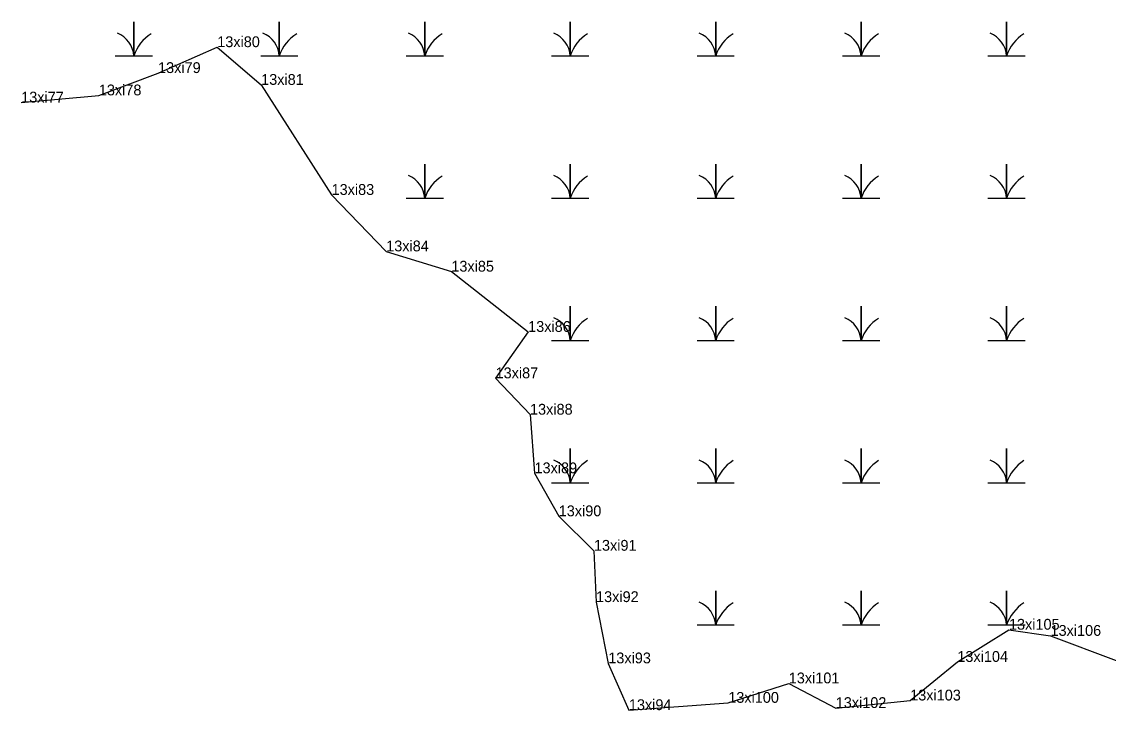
# Model space of a CAD drawing. Extents: x 2072529 to 2268796, y 436423 to 470397.
# Drawn here: x 2249251 to 2249753, y 445903 to 446222 of the extents above; entities that cross this region are included whole.
import ezdxf

# ---------------------------------------------------------------- set-up
doc = ezdxf.new("R2010")
doc.units = 0
for name, color, linetype in [('Exist Environmental Wetland Boundary', 7, 'Continuous'), ('Exist Environmental Wetland Boundary Cogo Comment', 7, 'Continuous'), ('Exist Environmental Wetland Boundary Cogo Point CELL', 7, 'Continuous'), ('Exist Hydro Swamp or Marsh', 7, 'Continuous')]:
    doc.layers.add(name, color=color, linetype=linetype)

msp = doc.modelspace()

# ---------------------------------------------------------------- linework, layer by layer
at = {"layer": 'Exist Environmental Wetland Boundary'}
for points in [[(2249250.77, 446184.17), (2249286.67, 446187.49), (2249314.05, 446197.82), (2249341.41, 446209.79), (2249361.72, 446192.35), (2249394.28, 446141.46), (2249419.53, 446115.35), (2249449.65, 446105.97), (2249485.16, 446078.11), (2249470.1, 446056.65), (2249486.03, 446039.83), (2249488.1, 446012.73), (2249499.3, 445992.85), (2249515.58, 445976.9), (2249516.56, 445953.16), (2249522.21, 445924.83), (2249531.73, 445903.2), (2249577.68, 445906.57)], [(2249577.68, 445906.57), (2249605.66, 445915.57), (2249627.37, 445904.17), (2249661.79, 445907.65), (2249683.6, 445925.5), (2249707.45, 445940.39), (2249726.67, 445937.54), (2249756.96, 445926.08)]]:
    msp.add_lwpolyline(points, dxfattribs=at)
at = {"layer": 'Exist Environmental Wetland Boundary Cogo Point CELL'}
for p, q in [((2249341.41, 446209.79), (2249341.41, 446209.79)), ((2249314.05, 446197.82), (2249314.05, 446197.82)), ((2249361.72, 446192.35), (2249361.72, 446192.35)), ((2249286.67, 446187.49), (2249286.67, 446187.49)), ((2249394.28, 446141.46), (2249394.28, 446141.46)), ((2249419.53, 446115.35), (2249419.53, 446115.35)), ((2249449.65, 446105.97), (2249449.65, 446105.97)), ((2249485.16, 446078.11), (2249485.16, 446078.11)), ((2249470.1, 446056.65), (2249470.1, 446056.65)), ((2249486.03, 446039.83), (2249486.03, 446039.83)), ((2249488.1, 446012.73), (2249488.1, 446012.73)), ((2249499.3, 445992.85), (2249499.3, 445992.85)), ((2249515.58, 445976.9), (2249515.58, 445976.9)), ((2249516.56, 445953.16), (2249516.56, 445953.16)), ((2249707.45, 445940.39), (2249707.45, 445940.39)), ((2249726.67, 445937.54), (2249726.67, 445937.54)), ((2249683.6, 445925.5), (2249683.6, 445925.5)), ((2249522.21, 445924.83), (2249522.21, 445924.83)), ((2249605.66, 445915.57), (2249605.66, 445915.57)), ((2249577.68, 445906.57), (2249577.68, 445906.57)), ((2249661.79, 445907.65), (2249661.79, 445907.65)), ((2249531.73, 445903.2), (2249531.73, 445903.2)), ((2249627.37, 445904.17), (2249627.37, 445904.17))]:
    msp.add_line(p, q, dxfattribs=at)
at = {"layer": 'Exist Hydro Swamp or Marsh'}
for points in [[(2249294.26, 446205.77), (2249302.86, 446205.77), (2249302.86, 446221.55), (2249302.86, 446205.77), (2249311.47, 446205.77)], [(2249361.51, 446205.77), (2249370.11, 446205.77), (2249370.11, 446221.55), (2249370.11, 446205.77), (2249378.72, 446205.77)], [(2249428.76, 446205.77), (2249437.36, 446205.77), (2249437.36, 446221.55), (2249437.36, 446205.77), (2249445.97, 446205.77)], [(2249496.01, 446205.77), (2249504.61, 446205.77), (2249504.61, 446221.55), (2249504.61, 446205.77), (2249513.22, 446205.77)], [(2249563.26, 446205.77), (2249571.86, 446205.77), (2249571.86, 446221.55), (2249571.86, 446205.77), (2249580.47, 446205.77)], [(2249630.51, 446205.77), (2249639.11, 446205.77), (2249639.11, 446221.55), (2249639.11, 446205.77), (2249647.72, 446205.77)], [(2249697.76, 446205.77), (2249706.36, 446205.77), (2249706.36, 446221.55), (2249706.36, 446205.77), (2249714.97, 446205.77)], [(2249428.76, 446139.97), (2249437.36, 446139.97), (2249437.36, 446155.75), (2249437.36, 446139.97), (2249445.97, 446139.97)], [(2249496.01, 446139.97), (2249504.61, 446139.97), (2249504.61, 446155.75), (2249504.61, 446139.97), (2249513.22, 446139.97)], [(2249563.26, 446139.97), (2249571.86, 446139.97), (2249571.86, 446155.75), (2249571.86, 446139.97), (2249580.47, 446139.97)], [(2249630.51, 446139.97), (2249639.11, 446139.97), (2249639.11, 446155.75), (2249639.11, 446139.97), (2249647.72, 446139.97)], [(2249697.76, 446139.97), (2249706.36, 446139.97), (2249706.36, 446155.75), (2249706.36, 446139.97), (2249714.97, 446139.97)], [(2249496.01, 446074.17), (2249504.61, 446074.17), (2249504.61, 446089.95), (2249504.61, 446074.17), (2249513.22, 446074.17)], [(2249563.26, 446074.17), (2249571.86, 446074.17), (2249571.86, 446089.95), (2249571.86, 446074.17), (2249580.47, 446074.17)], [(2249630.51, 446074.17), (2249639.11, 446074.17), (2249639.11, 446089.95), (2249639.11, 446074.17), (2249647.72, 446074.17)], [(2249697.76, 446074.17), (2249706.36, 446074.17), (2249706.36, 446089.95), (2249706.36, 446074.17), (2249714.97, 446074.17)], [(2249496.01, 446008.37), (2249504.61, 446008.37), (2249504.61, 446024.15), (2249504.61, 446008.37), (2249513.22, 446008.37)], [(2249563.26, 446008.37), (2249571.86, 446008.37), (2249571.86, 446024.15), (2249571.86, 446008.37), (2249580.47, 446008.37)], [(2249630.51, 446008.37), (2249639.11, 446008.37), (2249639.11, 446024.15), (2249639.11, 446008.37), (2249647.72, 446008.37)], [(2249697.76, 446008.37), (2249706.36, 446008.37), (2249706.36, 446024.15), (2249706.36, 446008.37), (2249714.97, 446008.37)], [(2249563.26, 445942.57), (2249571.86, 445942.57), (2249571.86, 445958.35), (2249571.86, 445942.57), (2249580.47, 445942.57)], [(2249630.51, 445942.57), (2249639.11, 445942.57), (2249639.11, 445958.35), (2249639.11, 445942.57), (2249647.72, 445942.57)], [(2249697.76, 445942.57), (2249706.36, 445942.57), (2249706.36, 445958.35), (2249706.36, 445942.57), (2249714.97, 445942.57)]]:
    msp.add_lwpolyline(points, dxfattribs=at)
for centre, radius, start, end in [((2249290.6, 446204.88), 12.3, 4.1403, 67.535), ((2249321.11, 446199.7), 19.22, 122.1274, 161.6222), ((2249357.85, 446204.88), 12.3, 4.1403, 67.535), ((2249388.36, 446199.7), 19.22, 122.1274, 161.6222), ((2249425.1, 446204.88), 12.3, 4.1403, 67.535), ((2249455.61, 446199.7), 19.22, 122.1274, 161.6222), ((2249492.35, 446204.88), 12.3, 4.1403, 67.535), ((2249522.86, 446199.7), 19.22, 122.1274, 161.6222), ((2249559.6, 446204.88), 12.3, 4.1403, 67.535), ((2249590.11, 446199.7), 19.22, 122.1274, 161.6222), ((2249626.85, 446204.88), 12.3, 4.1403, 67.535), ((2249657.36, 446199.7), 19.22, 122.1274, 161.6222), ((2249694.1, 446204.88), 12.3, 4.1403, 67.535), ((2249724.61, 446199.7), 19.22, 122.1274, 161.6222), ((2249425.1, 446139.08), 12.3, 4.1403, 67.535), ((2249455.61, 446133.9), 19.22, 122.1274, 161.6222), ((2249492.35, 446139.08), 12.3, 4.1403, 67.535), ((2249522.86, 446133.9), 19.22, 122.1274, 161.6222), ((2249559.6, 446139.08), 12.3, 4.1403, 67.535), ((2249590.11, 446133.9), 19.22, 122.1274, 161.6222), ((2249626.85, 446139.08), 12.3, 4.1403, 67.535), ((2249657.36, 446133.9), 19.22, 122.1274, 161.6222), ((2249694.1, 446139.08), 12.3, 4.1403, 67.535), ((2249724.61, 446133.9), 19.22, 122.1274, 161.6222), ((2249492.35, 446073.28), 12.3, 4.1403, 67.535), ((2249522.86, 446068.1), 19.22, 122.1274, 161.6222), ((2249559.6, 446073.28), 12.3, 4.1403, 67.535), ((2249590.11, 446068.1), 19.22, 122.1274, 161.6222), ((2249626.85, 446073.28), 12.3, 4.1403, 67.535), ((2249657.36, 446068.1), 19.22, 122.1274, 161.6222), ((2249694.1, 446073.28), 12.3, 4.1403, 67.535), ((2249724.61, 446068.1), 19.22, 122.1274, 161.6222), ((2249492.35, 446007.48), 12.3, 4.1403, 67.535), ((2249522.86, 446002.3), 19.22, 122.1274, 161.6222), ((2249559.6, 446007.48), 12.3, 4.1403, 67.535), ((2249590.11, 446002.3), 19.22, 122.1274, 161.6222), ((2249626.85, 446007.48), 12.3, 4.1403, 67.535), ((2249657.36, 446002.3), 19.22, 122.1274, 161.6222), ((2249694.1, 446007.48), 12.3, 4.1403, 67.535), ((2249724.61, 446002.3), 19.22, 122.1274, 161.6222), ((2249559.6, 445941.68), 12.3, 4.1403, 67.535), ((2249590.11, 445936.5), 19.22, 122.1274, 161.6222), ((2249626.85, 445941.68), 12.3, 4.1403, 67.535), ((2249657.36, 445936.5), 19.22, 122.1274, 161.6222), ((2249694.1, 445941.68), 12.3, 4.1403, 67.535), ((2249724.61, 445936.5), 19.22, 122.1274, 161.6222)]:
    msp.add_arc(centre, radius, start, end, dxfattribs=at)

# ---------------------------------------------------------------- texts
at = {"layer": 'Exist Environmental Wetland Boundary Cogo Comment'}
for s, p in [('13xi80', (2249341.41, 446209.79)), ('13xi79', (2249314.05, 446197.82)), ('13xi81', (2249361.72, 446192.35)), ('13xi78', (2249286.67, 446187.49)), ('13xi77', (2249250.77, 446184.17)), ('13xi83', (2249394.28, 446141.46)), ('13xi84', (2249419.53, 446115.35)), ('13xi85', (2249449.65, 446105.97)), ('13xi86', (2249485.16, 446078.11)), ('13xi87', (2249470.1, 446056.65)), ('13xi88', (2249486.03, 446039.83)), ('13xi89', (2249488.1, 446012.73)), ('13xi90', (2249499.3, 445992.85)), ('13xi91', (2249515.58, 445976.9)), ('13xi92', (2249516.56, 445953.16)), ('13xi105', (2249707.45, 445940.39)), ('13xi106', (2249726.67, 445937.54)), ('13xi93', (2249522.21, 445924.83)), ('13xi104', (2249683.6, 445925.5)), ('13xi101', (2249605.66, 445915.57)), ('13xi100', (2249577.68, 445906.57)), ('13xi103', (2249661.79, 445907.65)), ('13xi94', (2249531.73, 445903.2)), ('13xi102', (2249627.37, 445904.17))]:
    msp.add_text(s, height=5, dxfattribs=at).set_placement(p)

doc.saveas('drawing.dxf')
